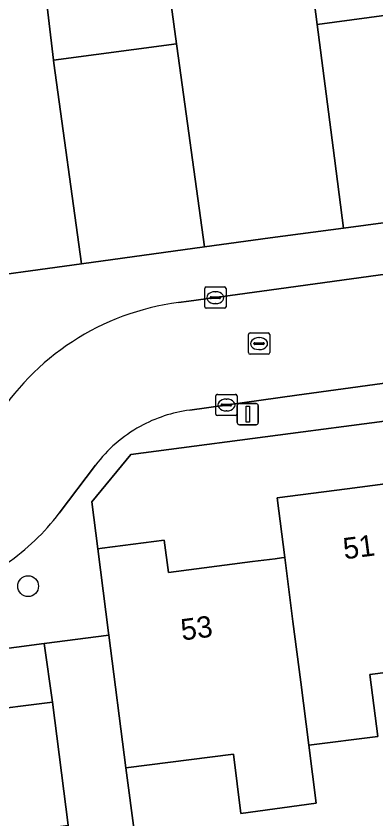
# Model space of a CAD drawing. Extents: x 158472 to 159562, y 388525 to 389606.
# Drawn here: x 159352.36 to 159369.27, y 388981.54 to 389019.31 of the extents above; entities that cross this region are included whole.
import ezdxf

# ---------------------------------------------------------------- set-up
doc = ezdxf.new("R2010")
doc.units = 0
for name, color, linetype in [('IMGEO_Boom', 7, 'Continuous'), ('IMGEO_Erf', 7, 'Continuous'), ('IMGEO_Kolk', 7, 'Continuous'), ('IMGEO_Lichtmast', 7, 'Continuous'), ('IMGEO_Muur', 7, 'Continuous'), ('IMGEO_Pand', 7, 'Continuous'), ('IMGEO_Pand_nummerreeks', 7, 'Continuous'), ('IMGEO_Rijbaan_lokaal_open', 7, 'Continuous'), ('IMGEO_Rioolput', 7, 'Continuous'), ('IMGEO_Voetpad_open', 7, 'Continuous')]:
    doc.layers.add(name, color=color, linetype=linetype)

msp = doc.modelspace()

# ---------------------------------------------------------------- linework, layer by layer
at = {"layer": 'IMGEO_Boom'}
msp.add_circle((159352.928, 388992.487), 0.489, dxfattribs=at)
at = {"layer": 'IMGEO_Erf'}
msp.add_lwpolyline([(159362.568, 389027.046), (159365.376, 389027.41), (159365.362, 389027.519), (159364.648, 389033.067), (159367.423, 389033.423), (159366.703, 389039.013), (159357.207, 389037.863), (159357.784, 389033.814), (159358.184, 389031.006), (159355.393, 389030.634), (159355.985, 389026.193), (159356.593, 389021.629), (159356.754, 389020.419), (159359.517, 389020.787), (159359.901, 389018.008), (159359.917, 389017.894), (159361.221, 389008.454), (159364.304, 389008.867), (159367.743, 389009.328), (159367.256, 389013.114), (159366.511, 389018.902), (159366.164, 389021.599), (159363.316, 389021.232)], close=True, dxfattribs=at)
for points in [[(159382.703, 389001.965), (159367.762, 389000), (159365.852, 388999.749), (159357.748, 388998.683), (159355.918, 388996.451), (159356.2, 388994.25), (159356.401, 388994.276), (159359.325, 388994.65), (159359.52, 388993.135), (159363.467, 388993.644), (159364.528, 388993.78), (159364.835, 388993.82), (159364.984, 388993.839), (159364.624, 388996.644), (159367.91, 388997.068), (159370.295, 388997.375)], [(159317.672, 388979.327), (159320.423, 388979.681), (159320.05, 388982.581), (159322.373, 388982.88), (159325.761, 388983.316), (159326.116, 388980.551), (159326.217, 388980.564), (159326.593, 388980.612), (159331.765, 388981.278), (159337.316, 388981.992), (159336.953, 388984.814), (159337.054, 388984.827), (159340.394, 388985.257), (159342.832, 388985.571), (159343.201, 388982.701), (159345.902, 388983.048), (159348.607, 388983.396), (159348.235, 388986.283), (159350.57, 388986.584), (159354.067, 388987.034), (159353.69, 388989.796), (159304.881, 388983.31)], [(159374.156, 388988.996), (159368.988, 388988.331), (159369.357, 388985.421), (159366.113, 388985.009), (159366.46, 388982.274), (159362.921, 388981.794), (159362.57, 388984.586), (159357.527, 388983.935), (159359.573, 388968.498), (159363.572, 388969.014), (159365.464, 388969.258), (159366.065, 388964.593), (159368.778, 388964.943), (159367.639, 388973.555), (159367.258, 388976.498), (159371.826, 388977.089)]]:
    msp.add_lwpolyline(points, dxfattribs=at)
at = {"layer": 'IMGEO_Kolk'}
for p, q in [((159361.301, 389006.561), (159362.153, 389006.561)), ((159361.226, 389005.635), (159361.226, 389006.487)), ((159361.714, 389006.341), (159361.739, 389006.341)), ((159362.227, 389006.487), (159362.227, 389005.635)), ((159361.485, 389006.055), (159361.485, 389006.067)), ((159361.923, 389006.018), (159361.525, 389006.018)), ((159361.528, 389006.104), (159361.926, 389006.104)), ((159361.969, 389006.067), (159361.969, 389006.055)), ((159362.153, 389005.561), (159361.301, 389005.561)), ((159361.737, 389005.781), (159361.712, 389005.781)), ((159361.747, 389000.585), (159361.747, 389001.437)), ((159361.822, 389001.511), (159362.674, 389001.511)), ((159362.235, 389001.291), (159362.26, 389001.291)), ((159362.748, 389001.437), (159362.748, 389000.585)), ((159362.006, 389001.005), (159362.006, 389001.017)), ((159362.444, 389000.968), (159362.046, 389000.968)), ((159362.049, 389001.054), (159362.447, 389001.054)), ((159362.49, 389001.017), (159362.49, 389001.005)), ((159362.674, 389000.511), (159361.822, 389000.511)), ((159362.258, 389000.731), (159362.233, 389000.731))]:
    msp.add_line(p, q, dxfattribs=at)
for points in [[(159361.301, 389006.561), (159362.153, 389006.561)], [(159361.226, 389005.635), (159361.226, 389006.487)], [(159362.227, 389006.487), (159362.227, 389005.635)], [(159362.153, 389005.561), (159361.301, 389005.561)], [(159361.747, 389000.585), (159361.747, 389001.437)], [(159361.822, 389001.511), (159362.674, 389001.511)], [(159362.748, 389001.437), (159362.748, 389000.585)], [(159362.674, 389000.511), (159361.822, 389000.511)]]:
    msp.add_lwpolyline(points, dxfattribs=at)
for centre, radius, start, end in [((159361.303, 389006.485), 0.0765, 91.552, 178.448), ((159361.303, 389006.485), 0.0765, 91.552, 178.448), ((159362.151, 389006.485), 0.0765, 1.552, 88.448), ((159362.151, 389006.485), 0.0765, 1.552, 88.448), ((159361.525, 389006.064), 0.0403, 85.8775, 175.7526), ((159361.522, 389006.054), 0.0366, 178.938, 274.7102), ((159361.926, 389006.061), 0.043, 264.8664, 352.4533), ((159361.93, 389006.066), 0.0386, 1.7309, 96.639), ((159361.303, 389005.637), 0.0765, 181.552, 268.448), ((159361.303, 389005.637), 0.0765, 181.552, 268.448), ((159362.151, 389005.637), 0.0765, 271.552, 358.448), ((159362.151, 389005.637), 0.0765, 271.552, 358.448), ((159361.824, 389001.435), 0.0765, 91.552, 178.448), ((159361.824, 389001.435), 0.0765, 91.552, 178.448), ((159362.672, 389001.435), 0.0765, 1.552, 88.448), ((159362.672, 389001.435), 0.0765, 1.552, 88.448), ((159362.046, 389001.014), 0.0403, 85.8775, 175.7526), ((159362.043, 389001.004), 0.0366, 178.938, 274.7102), ((159362.447, 389001.011), 0.043, 264.8664, 352.4533), ((159362.451, 389001.016), 0.0386, 1.7309, 96.639), ((159361.824, 389000.587), 0.0765, 181.552, 268.448), ((159361.824, 389000.587), 0.0765, 181.552, 268.448), ((159362.672, 389000.587), 0.0765, 271.552, 358.448), ((159362.672, 389000.587), 0.0765, 271.552, 358.448)]:
    msp.add_arc(centre, radius, start, end, dxfattribs=at)
for centre, major_axis, ratio, start_param, end_param in [((159361.713, 389006.061), (-0.387, 0.002), 0.722429, 4.712389, 7.853982), ((159361.738, 389006.061), (-0.39, 0.002), 0.717154, 1.570796, 4.712389), ((159362.234, 389001.011), (-0.387, 0.002), 0.722429, 4.712389, 7.853982), ((159362.259, 389001.011), (-0.39, 0.002), 0.717154, 1.570796, 4.712389)]:
    msp.add_ellipse(centre, major_axis=major_axis, ratio=ratio, start_param=start_param, end_param=end_param, dxfattribs=at)
at = {"layer": 'IMGEO_Lichtmast'}
for p, q in [((159362.752, 389000.179), (159362.752, 389000.979)), ((159362.752, 389000.979), (159362.752, 389000.179)), ((159362.852, 389001.079), (159363.642, 389001.079)), ((159363.642, 389001.079), (159362.852, 389001.079)), ((159363.742, 389000.979), (159363.742, 389000.179)), ((159363.742, 389000.179), (159363.742, 389000.979)), ((159363.642, 389000.079), (159362.852, 389000.079)), ((159362.852, 389000.079), (159363.642, 389000.079))]:
    msp.add_line(p, q, dxfattribs=at)
msp.add_lwpolyline([(159363.172, 389000.954), (159363.322, 389000.954), (159363.322, 389000.204), (159363.172, 389000.204), (159363.172, 389000.954)], dxfattribs=at)
for centre, start, end in [((159362.852, 389000.979), 90, 180), ((159362.852, 389000.979), 90, 180), ((159363.642, 389000.979), 0, 90), ((159363.642, 389000.979), 360, 90), ((159362.852, 389000.179), 180, 270), ((159362.852, 389000.179), 180, 270), ((159363.642, 389000.179), 270, 0), ((159363.642, 389000.179), 270, 0)]:
    msp.add_arc(centre, 0.1, start, end, dxfattribs=at)
at = {"layer": 'IMGEO_Muur'}
for points in [[(159364.304, 389008.867), (159367.743, 389009.328)], [(159361.221, 389008.454), (159364.304, 389008.867)]]:
    msp.add_lwpolyline(points, dxfattribs=at)
at = {"layer": 'IMGEO_Pand'}
for points in [[(159371.722, 389025.356), (159368.723, 389024.968), (159368.357, 389027.796), (159365.376, 389027.41), (159362.568, 389027.046), (159363.316, 389021.232), (159366.164, 389021.599), (159366.511, 389018.902), (159372.449, 389019.705), (159371.794, 389024.798), (159371.749, 389025.146)], [(159354.125, 389017.227), (159359.901, 389018.008), (159359.517, 389020.787), (159356.754, 389020.419), (159356.593, 389021.629), (159355.985, 389026.193), (159353.049, 389025.813), (159353.659, 389021.238)], [(159366.511, 389018.902), (159367.256, 389013.114), (159367.743, 389009.328), (159370.656, 389009.718), (159370.538, 389010.634), (159376.492, 389011.4), (159375.735, 389017.284), (159372.809, 389016.908), (159372.449, 389019.705)], [(159354.125, 389017.227), (159354.14, 389017.096), (159355.444, 389007.656), (159361.221, 389008.454), (159359.917, 389017.894), (159359.901, 389018.008)], [(159373.402, 388994.852), (159370.665, 388994.5), (159370.295, 388997.375), (159367.91, 388997.068), (159364.624, 388996.644), (159364.984, 388993.839), (159365.371, 388990.822), (159365.738, 388987.963), (159366.113, 388985.009), (159369.357, 388985.421), (159368.988, 388988.331), (159374.156, 388988.996)], [(159365.371, 388990.822), (159364.984, 388993.839), (159364.835, 388993.82), (159364.528, 388993.78), (159363.467, 388993.644), (159359.52, 388993.135), (159359.325, 388994.65), (159356.401, 388994.276), (159356.2, 388994.25), (159356.708, 388990.299), (159356.723, 388990.186), (159357.527, 388983.935), (159362.57, 388984.586), (159362.921, 388981.794), (159366.46, 388982.274), (159366.113, 388985.009), (159365.738, 388987.963)], [(159345.902, 388983.048), (159346.657, 388977.175), (159352.409, 388977.915), (159352.027, 388980.881), (159354.813, 388981.239), (159354.067, 388987.034), (159350.57, 388986.584), (159348.235, 388986.283), (159348.607, 388983.396)]]:
    msp.add_lwpolyline(points, close=True, dxfattribs=at)
at = {"layer": 'IMGEO_Rijbaan_lokaal_open'}
for points in [[(159346.826, 389026.382), (159348.632, 389013.504), (159349.389, 389007.617), (159349.487, 389006.833), (159355.444, 389007.656), (159354.14, 389017.096), (159354.125, 389017.227), (159353.659, 389021.238)], [(159360.519, 389000.773), (159365.56, 389001.466), (159378.728, 389003.276), (159378.044, 389008.313), (159374.489, 389007.828), (159364.71, 389006.475), (159360.478, 389005.89), (159359.998, 389005.828)], [(159354.389, 388995.916), (159356.092, 388998.175)]]:
    msp.add_lwpolyline(points, dxfattribs=at)
for centre, radius, start, end in [((159361.535, 388993.971), 11.956, 97.3863, 148.7768), ((159361.451, 388994.083), 6.755, 97.9303, 118.8361), ((159361.442, 388994.138), 6.702, 118.9951, 142.9623), ((159345.962, 389002.275), 10.557, 304.3738, 322.9651)]:
    msp.add_arc(centre, radius, start, end, dxfattribs=at)
at = {"layer": 'IMGEO_Rioolput'}
for p, q in [((159363.279, 389003.472), (159363.279, 389004.324)), ((159363.354, 389004.398), (159364.206, 389004.398)), ((159364.28, 389004.324), (159364.28, 389003.472)), ((159363.581, 389003.941), (159363.979, 389003.941)), ((159363.767, 389004.178), (159363.792, 389004.178)), ((159363.538, 389003.892), (159363.538, 389003.904)), ((159363.976, 389003.855), (159363.578, 389003.855)), ((159363.79, 389003.618), (159363.765, 389003.618)), ((159364.022, 389003.904), (159364.022, 389003.892)), ((159364.206, 389003.398), (159363.354, 389003.398))]:
    msp.add_line(p, q, dxfattribs=at)
for points in [[(159363.279, 389003.472), (159363.279, 389004.324)], [(159363.354, 389004.398), (159364.206, 389004.398)], [(159364.28, 389004.324), (159364.28, 389003.472)], [(159364.206, 389003.398), (159363.354, 389003.398)]]:
    msp.add_lwpolyline(points, dxfattribs=at)
for centre, radius, start, end in [((159363.356, 389004.322), 0.0765, 91.552, 178.448), ((159363.356, 389004.322), 0.0765, 91.552, 178.448), ((159364.204, 389004.322), 0.0765, 1.552, 88.448), ((159364.204, 389004.322), 0.0765, 1.552, 88.448), ((159363.578, 389003.901), 0.0403, 85.8775, 175.7526), ((159363.983, 389003.903), 0.0386, 1.7309, 96.639), ((159363.575, 389003.891), 0.0366, 178.938, 274.7102), ((159363.979, 389003.898), 0.043, 264.8664, 352.4533), ((159363.356, 389003.474), 0.0765, 181.552, 268.448), ((159363.356, 389003.474), 0.0765, 181.552, 268.448), ((159364.204, 389003.474), 0.0765, 271.552, 358.448), ((159364.204, 389003.474), 0.0765, 271.552, 358.448)]:
    msp.add_arc(centre, radius, start, end, dxfattribs=at)
for centre, major_axis, ratio, start_param, end_param in [((159363.766, 389003.898), (-0.387, 0.002), 0.722429, 4.712389, 7.853982), ((159363.791, 389003.898), (-0.39, 0.002), 0.717154, 1.570796, 4.712389)]:
    msp.add_ellipse(centre, major_axis=major_axis, ratio=ratio, start_param=start_param, end_param=end_param, dxfattribs=at)
at = {"layer": 'IMGEO_Voetpad_open'}
for points in [[(159399.788, 389011.079), (159399.098, 389011.275), (159395.158, 389012.394), (159394.331, 389012.891), (159380.71, 389011.066), (159370.656, 389009.718), (159367.743, 389009.328), (159364.304, 389008.867), (159361.221, 389008.454), (159355.444, 389007.656), (159349.487, 389006.833), (159349.687, 389005.227), (159345.507, 389000), (159345.018, 388999.389), (159290.925, 388992.198), (159284.851, 388991.395), (159285.529, 388986.084), (159271.233, 388983.248)], [(159359.998, 389005.828), (159360.478, 389005.89), (159364.71, 389006.475), (159374.489, 389007.828), (159378.044, 389008.313), (159380.789, 389008.688), (159391.86, 389010.2)], [(159392.408, 389005.118), (159381.473, 389003.653), (159378.728, 389003.276), (159365.56, 389001.466), (159360.519, 389000.773)], [(159356.2, 388994.25), (159355.918, 388996.451), (159357.748, 388998.683), (159365.852, 388999.749), (159367.762, 389000), (159382.703, 389001.965), (159390.349, 389002.993), (159390.612, 389001.038), (159398.662, 389002.04), (159400.54, 389002.248), (159398.408, 389003.699)], [(159356.092, 388998.175), (159354.389, 388995.916)], [(159302.172, 388983.467), (159304.881, 388983.31), (159353.69, 388989.796), (159356.723, 388990.186), (159356.708, 388990.299), (159356.2, 388994.25)]]:
    msp.add_lwpolyline(points, dxfattribs=at)
msp.add_lwpolyline([(159357.527, 388983.935), (159356.723, 388990.186), (159353.69, 388989.796), (159354.067, 388987.034), (159354.813, 388981.239), (159355.835, 388973.809), (159357.374, 388962.611), (159357.618, 388960.498), (159360.55, 388960.927), (159359.573, 388968.498)], close=True, dxfattribs=at)
for centre, radius, start, end in [((159361.535, 388993.971), 11.956, 97.3863, 148.7768), ((159361.451, 388994.083), 6.755, 97.9303, 118.8361), ((159361.442, 388994.138), 6.702, 118.9951, 142.9623), ((159345.962, 389002.275), 10.557, 304.3738, 322.9651)]:
    msp.add_arc(centre, radius, start, end, dxfattribs=at)

# ---------------------------------------------------------------- texts
at = {"layer": 'IMGEO_Pand_nummerreeks'}
for s, rotation, p in [('51', 7.351, (159367.791, 388993.746)), ('53', 7.3396, (159360.167, 388989.929))]:
    msp.add_text(s, height=1, rotation=rotation, dxfattribs=at).set_placement(p)

doc.saveas('drawing.dxf')
